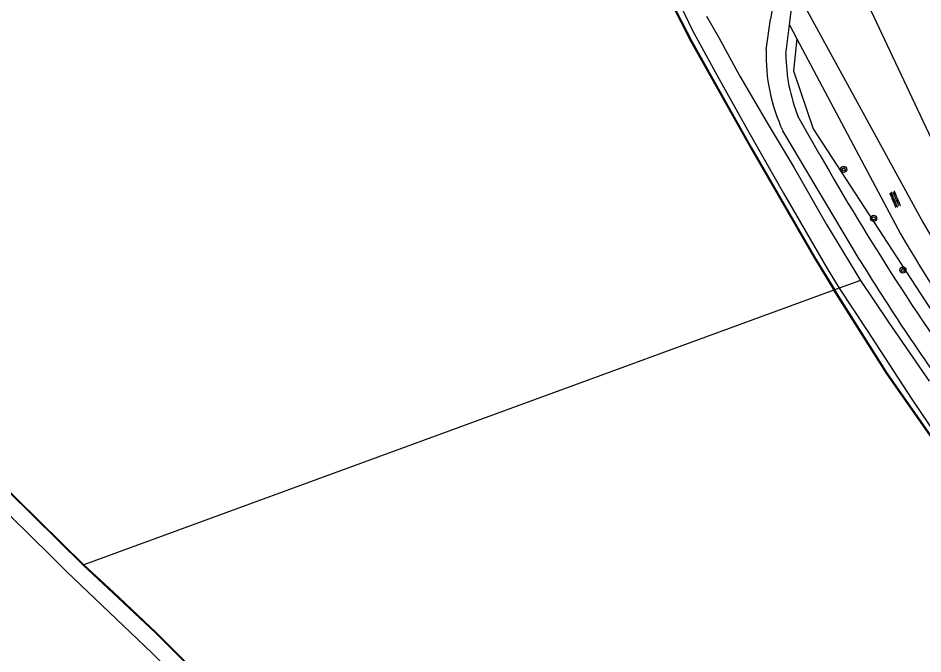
# Model space of a CAD drawing. Extents: x 135990 to 139000, y 393500 to 396000.
# Drawn here: x 136849.7 to 136968.3, y 393672.9 to 393756.3 of the extents above; entities that cross this region are included whole.
import ezdxf

# ---------------------------------------------------------------- set-up
doc = ezdxf.new("R2010")
doc.units = 0
for name, color, linetype in [('gg-knt-BGT kruinlijn', 7, 'Continuous'), ('gg-knt-onverhard', 7, 'Continuous'), ('gg-knt-verharding', 7, 'Continuous'), ('gt-grn-groengrens', 7, 'Continuous'), ('gt-symb-boom', 7, 'Continuous'), ('gt-symb-overige verharding', 7, 'Continuous'), ('gx-grn-maaiveld', 7, 'Continuous')]:
    doc.layers.add(name, color=color, linetype=linetype)

# ---------------------------------------------------------------- blocks, each defined once
blk = doc.blocks.new('gt0-BOOM')
at = {"layer": 'gt-symb-boom'}
for radius in [0.4, 0.2]:
    blk.add_circle((0, 0), radius, dxfattribs=at)
blk = doc.blocks.new('gt0-OVH')
at = {"layer": 'gt-symb-overige verharding'}
for points in [[(-0.97, 0.3), (-0.97, 0.31), (-0.96, 0.32), (-0.97, 0.33), (-0.97, 0.34), (-0.98, 0.35), (-0.99, 0.35), (-1, 0.36), (-1.01, 0.35), (-1.02, 0.35), (-1.03, 0.34), (-1.03, 0.33), (-1.04, 0.32), (-1.03, 0.31), (-1.03, 0.3), (-1.02, 0.29), (-1.01, 0.29), (-1, 0.28), (-0.99, 0.29), (-0.98, 0.29)], [(-0.87, 0.11), (-0.87, 0.12), (-0.86, 0.13), (-0.87, 0.14), (-0.87, 0.15), (-0.88, 0.16), (-0.89, 0.16), (-0.9, 0.16), (-0.91, 0.16), (-0.92, 0.16), (-0.93, 0.15), (-0.93, 0.14), (-0.94, 0.13), (-0.93, 0.12), (-0.93, 0.11), (-0.92, 0.1), (-0.91, 0.09), (-0.9, 0.09), (-0.89, 0.09), (-0.88, 0.1)], [(-0.77, 0.3), (-0.77, 0.31), (-0.76, 0.32), (-0.77, 0.33), (-0.77, 0.34), (-0.78, 0.35), (-0.79, 0.35), (-0.8, 0.36), (-0.81, 0.35), (-0.82, 0.35), (-0.83, 0.34), (-0.83, 0.33), (-0.84, 0.32), (-0.83, 0.31), (-0.83, 0.3), (-0.82, 0.29), (-0.81, 0.29), (-0.8, 0.28), (-0.79, 0.29), (-0.78, 0.29)], [(-0.67, 0.11), (-0.67, 0.12), (-0.66, 0.13), (-0.67, 0.14), (-0.67, 0.15), (-0.68, 0.16), (-0.69, 0.16), (-0.7, 0.16), (-0.71, 0.16), (-0.72, 0.16), (-0.73, 0.15), (-0.73, 0.14), (-0.74, 0.13), (-0.73, 0.12), (-0.73, 0.11), (-0.72, 0.1), (-0.71, 0.09), (-0.7, 0.09), (-0.69, 0.09), (-0.68, 0.1)], [(-0.57, 0.3), (-0.57, 0.31), (-0.56, 0.32), (-0.57, 0.33), (-0.57, 0.34), (-0.58, 0.35), (-0.59, 0.35), (-0.6, 0.36), (-0.61, 0.35), (-0.62, 0.35), (-0.63, 0.34), (-0.63, 0.33), (-0.64, 0.32), (-0.63, 0.31), (-0.63, 0.3), (-0.62, 0.29), (-0.61, 0.29), (-0.6, 0.28), (-0.59, 0.29), (-0.58, 0.29)], [(-0.47, 0.11), (-0.47, 0.12), (-0.46, 0.13), (-0.47, 0.14), (-0.47, 0.15), (-0.48, 0.16), (-0.49, 0.16), (-0.5, 0.16), (-0.51, 0.16), (-0.52, 0.16), (-0.53, 0.15), (-0.53, 0.14), (-0.54, 0.13), (-0.53, 0.12), (-0.53, 0.11), (-0.52, 0.1), (-0.51, 0.09), (-0.5, 0.09), (-0.49, 0.09), (-0.48, 0.1)], [(-0.37, 0.3), (-0.37, 0.31), (-0.36, 0.32), (-0.37, 0.33), (-0.37, 0.34), (-0.38, 0.35), (-0.39, 0.35), (-0.4, 0.36), (-0.41, 0.35), (-0.42, 0.35), (-0.43, 0.34), (-0.43, 0.33), (-0.44, 0.32), (-0.43, 0.31), (-0.43, 0.3), (-0.42, 0.29), (-0.41, 0.29), (-0.4, 0.28), (-0.39, 0.29), (-0.38, 0.29)], [(-0.27, 0.11), (-0.27, 0.12), (-0.26, 0.13), (-0.27, 0.14), (-0.27, 0.15), (-0.28, 0.16), (-0.29, 0.16), (-0.3, 0.16), (-0.31, 0.16), (-0.32, 0.16), (-0.33, 0.15), (-0.33, 0.14), (-0.34, 0.13), (-0.33, 0.12), (-0.33, 0.11), (-0.32, 0.1), (-0.31, 0.09), (-0.3, 0.09), (-0.29, 0.09), (-0.28, 0.1)], [(-0.17, 0.3), (-0.17, 0.31), (-0.16, 0.32), (-0.17, 0.33), (-0.17, 0.34), (-0.18, 0.35), (-0.19, 0.35), (-0.2, 0.36), (-0.21, 0.35), (-0.22, 0.35), (-0.23, 0.34), (-0.23, 0.33), (-0.24, 0.32), (-0.23, 0.31), (-0.23, 0.3), (-0.22, 0.29), (-0.21, 0.29), (-0.2, 0.28), (-0.19, 0.29), (-0.18, 0.29)], [(-0.07, 0.11), (-0.07, 0.12), (-0.06, 0.13), (-0.07, 0.14), (-0.07, 0.15), (-0.08, 0.16), (-0.09, 0.16), (-0.1, 0.16), (-0.11, 0.16), (-0.12, 0.16), (-0.13, 0.15), (-0.13, 0.14), (-0.14, 0.13), (-0.13, 0.12), (-0.13, 0.11), (-0.12, 0.1), (-0.11, 0.09), (-0.1, 0.09), (-0.09, 0.09), (-0.08, 0.1)], [(0.03, 0.3), (0.03, 0.31), (0.04, 0.32), (0.03, 0.33), (0.03, 0.34), (0.02, 0.35), (0.01, 0.35), (0, 0.36), (-0.01, 0.35), (-0.02, 0.35), (-0.03, 0.34), (-0.03, 0.33), (-0.04, 0.32), (-0.03, 0.31), (-0.03, 0.3), (-0.02, 0.29), (-0.01, 0.29), (0, 0.28), (0.01, 0.29), (0.02, 0.29)], [(0.13, 0.11), (0.13, 0.12), (0.14, 0.13), (0.13, 0.14), (0.13, 0.15), (0.12, 0.16), (0.11, 0.16), (0.1, 0.16), (0.09, 0.16), (0.08, 0.16), (0.07, 0.15), (0.07, 0.14), (0.06, 0.13), (0.07, 0.12), (0.07, 0.11), (0.08, 0.1), (0.09, 0.09), (0.1, 0.09), (0.11, 0.09), (0.12, 0.1)], [(0.23, 0.3), (0.23, 0.31), (0.24, 0.32), (0.23, 0.33), (0.23, 0.34), (0.22, 0.35), (0.21, 0.35), (0.2, 0.36), (0.19, 0.35), (0.18, 0.35), (0.17, 0.34), (0.17, 0.33), (0.16, 0.32), (0.17, 0.31), (0.17, 0.3), (0.18, 0.29), (0.19, 0.29), (0.2, 0.28), (0.21, 0.29), (0.22, 0.29)], [(0.33, 0.11), (0.33, 0.12), (0.34, 0.13), (0.33, 0.14), (0.33, 0.15), (0.32, 0.16), (0.31, 0.16), (0.3, 0.16), (0.29, 0.16), (0.28, 0.16), (0.27, 0.15), (0.27, 0.14), (0.26, 0.13), (0.27, 0.12), (0.27, 0.11), (0.28, 0.1), (0.29, 0.09), (0.3, 0.09), (0.31, 0.09), (0.32, 0.1)], [(0.43, 0.3), (0.43, 0.31), (0.44, 0.32), (0.43, 0.33), (0.43, 0.34), (0.42, 0.35), (0.41, 0.35), (0.4, 0.36), (0.39, 0.35), (0.38, 0.35), (0.37, 0.34), (0.37, 0.33), (0.36, 0.32), (0.37, 0.31), (0.37, 0.3), (0.38, 0.29), (0.39, 0.29), (0.4, 0.28), (0.41, 0.29), (0.42, 0.29)], [(0.53, 0.11), (0.53, 0.12), (0.54, 0.13), (0.53, 0.14), (0.53, 0.15), (0.52, 0.16), (0.51, 0.16), (0.5, 0.16), (0.49, 0.16), (0.48, 0.16), (0.47, 0.15), (0.47, 0.14), (0.46, 0.13), (0.47, 0.12), (0.47, 0.11), (0.48, 0.1), (0.49, 0.09), (0.5, 0.09), (0.51, 0.09), (0.52, 0.1)], [(0.63, 0.3), (0.63, 0.31), (0.64, 0.32), (0.63, 0.33), (0.63, 0.34), (0.62, 0.35), (0.61, 0.35), (0.6, 0.36), (0.59, 0.35), (0.58, 0.35), (0.57, 0.34), (0.57, 0.33), (0.56, 0.32), (0.57, 0.31), (0.57, 0.3), (0.58, 0.29), (0.59, 0.29), (0.6, 0.28), (0.61, 0.29), (0.62, 0.29)], [(0.73, 0.11), (0.73, 0.12), (0.74, 0.13), (0.73, 0.14), (0.73, 0.15), (0.72, 0.16), (0.71, 0.16), (0.7, 0.16), (0.69, 0.16), (0.68, 0.16), (0.67, 0.15), (0.67, 0.14), (0.66, 0.13), (0.67, 0.12), (0.67, 0.11), (0.68, 0.1), (0.69, 0.09), (0.7, 0.09), (0.71, 0.09), (0.72, 0.1)], [(0.83, 0.3), (0.83, 0.31), (0.84, 0.32), (0.83, 0.33), (0.83, 0.34), (0.82, 0.35), (0.81, 0.35), (0.8, 0.36), (0.79, 0.35), (0.78, 0.35), (0.77, 0.34), (0.77, 0.33), (0.76, 0.32), (0.77, 0.31), (0.77, 0.3), (0.78, 0.29), (0.79, 0.29), (0.8, 0.28), (0.81, 0.29), (0.82, 0.29)], [(0.93, 0.11), (0.93, 0.12), (0.94, 0.13), (0.93, 0.14), (0.93, 0.15), (0.92, 0.16), (0.91, 0.16), (0.9, 0.16), (0.89, 0.16), (0.88, 0.16), (0.87, 0.15), (0.87, 0.14), (0.86, 0.13), (0.87, 0.12), (0.87, 0.11), (0.88, 0.1), (0.89, 0.09), (0.9, 0.09), (0.91, 0.09), (0.92, 0.1)], [(1.03, 0.3), (1.03, 0.31), (1.04, 0.32), (1.03, 0.33), (1.03, 0.34), (1.02, 0.35), (1.01, 0.35), (1, 0.36), (0.99, 0.35), (0.98, 0.35), (0.97, 0.34), (0.97, 0.33), (0.96, 0.32), (0.97, 0.31), (0.97, 0.3), (0.98, 0.29), (0.99, 0.29), (1, 0.28), (1.01, 0.29), (1.02, 0.29)], [(-0.97, -0.14), (-0.97, -0.13), (-0.96, -0.12), (-0.97, -0.11), (-0.97, -0.1), (-0.98, -0.09), (-0.99, -0.09), (-1, -0.08), (-1.01, -0.09), (-1.02, -0.09), (-1.03, -0.1), (-1.03, -0.11), (-1.04, -0.12), (-1.03, -0.13), (-1.03, -0.14), (-1.02, -0.15), (-1.01, -0.15), (-1, -0.16), (-0.99, -0.15), (-0.98, -0.15)], [(-0.87, -0.33), (-0.87, -0.32), (-0.86, -0.31), (-0.87, -0.3), (-0.87, -0.29), (-0.88, -0.28), (-0.89, -0.28), (-0.9, -0.28), (-0.91, -0.28), (-0.92, -0.28), (-0.93, -0.29), (-0.93, -0.3), (-0.94, -0.31), (-0.93, -0.32), (-0.93, -0.33), (-0.92, -0.34), (-0.91, -0.35), (-0.9, -0.35), (-0.89, -0.35), (-0.88, -0.34)], [(-0.77, -0.14), (-0.77, -0.13), (-0.76, -0.12), (-0.77, -0.11), (-0.77, -0.1), (-0.78, -0.09), (-0.79, -0.09), (-0.8, -0.08), (-0.81, -0.09), (-0.82, -0.09), (-0.83, -0.1), (-0.83, -0.11), (-0.84, -0.12), (-0.83, -0.13), (-0.83, -0.14), (-0.82, -0.15), (-0.81, -0.15), (-0.8, -0.16), (-0.79, -0.15), (-0.78, -0.15)], [(-0.67, -0.33), (-0.67, -0.32), (-0.66, -0.31), (-0.67, -0.3), (-0.67, -0.29), (-0.68, -0.28), (-0.69, -0.28), (-0.7, -0.28), (-0.71, -0.28), (-0.72, -0.28), (-0.73, -0.29), (-0.73, -0.3), (-0.74, -0.31), (-0.73, -0.32), (-0.73, -0.33), (-0.72, -0.34), (-0.71, -0.35), (-0.7, -0.35), (-0.69, -0.35), (-0.68, -0.34)], [(-0.57, -0.14), (-0.57, -0.13), (-0.56, -0.12), (-0.57, -0.11), (-0.57, -0.1), (-0.58, -0.09), (-0.59, -0.09), (-0.6, -0.08), (-0.61, -0.09), (-0.62, -0.09), (-0.63, -0.1), (-0.63, -0.11), (-0.64, -0.12), (-0.63, -0.13), (-0.63, -0.14), (-0.62, -0.15), (-0.61, -0.15), (-0.6, -0.16), (-0.59, -0.15), (-0.58, -0.15)], [(-0.47, -0.33), (-0.47, -0.32), (-0.46, -0.31), (-0.47, -0.3), (-0.47, -0.29), (-0.48, -0.28), (-0.49, -0.28), (-0.5, -0.28), (-0.51, -0.28), (-0.52, -0.28), (-0.53, -0.29), (-0.53, -0.3), (-0.54, -0.31), (-0.53, -0.32), (-0.53, -0.33), (-0.52, -0.34), (-0.51, -0.35), (-0.5, -0.35), (-0.49, -0.35), (-0.48, -0.34)], [(-0.37, -0.14), (-0.37, -0.13), (-0.36, -0.12), (-0.37, -0.11), (-0.37, -0.1), (-0.38, -0.09), (-0.39, -0.09), (-0.4, -0.08), (-0.41, -0.09), (-0.42, -0.09), (-0.43, -0.1), (-0.43, -0.11), (-0.44, -0.12), (-0.43, -0.13), (-0.43, -0.14), (-0.42, -0.15), (-0.41, -0.15), (-0.4, -0.16), (-0.39, -0.15), (-0.38, -0.15)], [(-0.27, -0.33), (-0.27, -0.32), (-0.26, -0.31), (-0.27, -0.3), (-0.27, -0.29), (-0.28, -0.28), (-0.29, -0.28), (-0.3, -0.28), (-0.31, -0.28), (-0.32, -0.28), (-0.33, -0.29), (-0.33, -0.3), (-0.34, -0.31), (-0.33, -0.32), (-0.33, -0.33), (-0.32, -0.34), (-0.31, -0.35), (-0.3, -0.35), (-0.29, -0.35), (-0.28, -0.34)], [(-0.17, -0.14), (-0.17, -0.13), (-0.16, -0.12), (-0.17, -0.11), (-0.17, -0.1), (-0.18, -0.09), (-0.19, -0.09), (-0.2, -0.08), (-0.21, -0.09), (-0.22, -0.09), (-0.23, -0.1), (-0.23, -0.11), (-0.24, -0.12), (-0.23, -0.13), (-0.23, -0.14), (-0.22, -0.15), (-0.21, -0.15), (-0.2, -0.16), (-0.19, -0.15), (-0.18, -0.15)], [(-0.07, -0.33), (-0.07, -0.32), (-0.06, -0.31), (-0.07, -0.3), (-0.07, -0.29), (-0.08, -0.28), (-0.09, -0.28), (-0.1, -0.28), (-0.11, -0.28), (-0.12, -0.28), (-0.13, -0.29), (-0.13, -0.3), (-0.14, -0.31), (-0.13, -0.32), (-0.13, -0.33), (-0.12, -0.34), (-0.11, -0.35), (-0.1, -0.35), (-0.09, -0.35), (-0.08, -0.34)], [(0.03, -0.14), (0.03, -0.13), (0.04, -0.12), (0.03, -0.11), (0.03, -0.1), (0.02, -0.09), (0.01, -0.09), (0, -0.08), (-0.01, -0.09), (-0.02, -0.09), (-0.03, -0.1), (-0.03, -0.11), (-0.04, -0.12), (-0.03, -0.13), (-0.03, -0.14), (-0.02, -0.15), (-0.01, -0.15), (0, -0.16), (0.01, -0.15), (0.02, -0.15)], [(0.13, -0.33), (0.13, -0.32), (0.14, -0.31), (0.13, -0.3), (0.13, -0.29), (0.12, -0.28), (0.11, -0.28), (0.1, -0.28), (0.09, -0.28), (0.08, -0.28), (0.07, -0.29), (0.07, -0.3), (0.06, -0.31), (0.07, -0.32), (0.07, -0.33), (0.08, -0.34), (0.09, -0.35), (0.1, -0.35), (0.11, -0.35), (0.12, -0.34)], [(0.23, -0.14), (0.23, -0.13), (0.24, -0.12), (0.23, -0.11), (0.23, -0.1), (0.22, -0.09), (0.21, -0.09), (0.2, -0.08), (0.19, -0.09), (0.18, -0.09), (0.17, -0.1), (0.17, -0.11), (0.16, -0.12), (0.17, -0.13), (0.17, -0.14), (0.18, -0.15), (0.19, -0.15), (0.2, -0.16), (0.21, -0.15), (0.22, -0.15)], [(0.33, -0.33), (0.33, -0.32), (0.34, -0.31), (0.33, -0.3), (0.33, -0.29), (0.32, -0.28), (0.31, -0.28), (0.3, -0.28), (0.29, -0.28), (0.28, -0.28), (0.27, -0.29), (0.27, -0.3), (0.26, -0.31), (0.27, -0.32), (0.27, -0.33), (0.28, -0.34), (0.29, -0.35), (0.3, -0.35), (0.31, -0.35), (0.32, -0.34)], [(0.43, -0.14), (0.43, -0.13), (0.44, -0.12), (0.43, -0.11), (0.43, -0.1), (0.42, -0.09), (0.41, -0.09), (0.4, -0.08), (0.39, -0.09), (0.38, -0.09), (0.37, -0.1), (0.37, -0.11), (0.36, -0.12), (0.37, -0.13), (0.37, -0.14), (0.38, -0.15), (0.39, -0.15), (0.4, -0.16), (0.41, -0.15), (0.42, -0.15)], [(0.53, -0.33), (0.53, -0.32), (0.54, -0.31), (0.53, -0.3), (0.53, -0.29), (0.52, -0.28), (0.51, -0.28), (0.5, -0.28), (0.49, -0.28), (0.48, -0.28), (0.47, -0.29), (0.47, -0.3), (0.46, -0.31), (0.47, -0.32), (0.47, -0.33), (0.48, -0.34), (0.49, -0.35), (0.5, -0.35), (0.51, -0.35), (0.52, -0.34)], [(0.63, -0.14), (0.63, -0.13), (0.64, -0.12), (0.63, -0.11), (0.63, -0.1), (0.62, -0.09), (0.61, -0.09), (0.6, -0.08), (0.59, -0.09), (0.58, -0.09), (0.57, -0.1), (0.57, -0.11), (0.56, -0.12), (0.57, -0.13), (0.57, -0.14), (0.58, -0.15), (0.59, -0.15), (0.6, -0.16), (0.61, -0.15), (0.62, -0.15)], [(0.73, -0.33), (0.73, -0.32), (0.74, -0.31), (0.73, -0.3), (0.73, -0.29), (0.72, -0.28), (0.71, -0.28), (0.7, -0.28), (0.69, -0.28), (0.68, -0.28), (0.67, -0.29), (0.67, -0.3), (0.66, -0.31), (0.67, -0.32), (0.67, -0.33), (0.68, -0.34), (0.69, -0.35), (0.7, -0.35), (0.71, -0.35), (0.72, -0.34)], [(0.83, -0.14), (0.83, -0.13), (0.84, -0.12), (0.83, -0.11), (0.83, -0.1), (0.82, -0.09), (0.81, -0.09), (0.8, -0.08), (0.79, -0.09), (0.78, -0.09), (0.77, -0.1), (0.77, -0.11), (0.76, -0.12), (0.77, -0.13), (0.77, -0.14), (0.78, -0.15), (0.79, -0.15), (0.8, -0.16), (0.81, -0.15), (0.82, -0.15)], [(0.93, -0.33), (0.93, -0.32), (0.94, -0.31), (0.93, -0.3), (0.93, -0.29), (0.92, -0.28), (0.91, -0.28), (0.9, -0.28), (0.89, -0.28), (0.88, -0.28), (0.87, -0.29), (0.87, -0.3), (0.86, -0.31), (0.87, -0.32), (0.87, -0.33), (0.88, -0.34), (0.89, -0.35), (0.9, -0.35), (0.91, -0.35), (0.92, -0.34)], [(1.03, -0.14), (1.03, -0.13), (1.04, -0.12), (1.03, -0.11), (1.03, -0.1), (1.02, -0.09), (1.01, -0.09), (1, -0.08), (0.99, -0.09), (0.98, -0.09), (0.97, -0.1), (0.97, -0.11), (0.96, -0.12), (0.97, -0.13), (0.97, -0.14), (0.98, -0.15), (0.99, -0.15), (1, -0.16), (1.01, -0.15), (1.02, -0.15)]]:
    blk.add_lwpolyline(points, close=True, dxfattribs=at)

msp = doc.modelspace()

# ---------------------------------------------------------------- linework, layer by layer
at = {"layer": 'gg-knt-BGT kruinlijn'}
for p, q in [((136939.935, 393756.515), (136941.564, 393753.656)), ((136941.564, 393753.656), (136944.301, 393748.66)), ((136944.301, 393748.66), (136947.892, 393742.558)), ((136947.892, 393742.558), (136951.427, 393736.632)), ((136951.427, 393736.632), (136955.658, 393729.193)), ((136955.658, 393729.193), (136960.096, 393721.864)), ((136960.096, 393721.864), (136963.807, 393716.399)), ((136963.807, 393716.399), (136969.136, 393708.652))]:
    msp.add_line(p, q, dxfattribs=at)
at = {"layer": 'gg-knt-onverhard'}
for p, q in [((136952.344, 393758.687), (136968.3, 393729.524)), ((136950.802, 393755.391), (136951.781, 393753.55)), ((136951.781, 393753.55), (136965.37, 393728.003))]:
    msp.add_line(p, q, dxfattribs=at)
for centre, radius, start, end in [((137107.883, 393806.822), 159.557, 208.97676, 222.92864), ((137127.92, 393821.856), 187.699, 210.00125, 222.11962)]:
    msp.add_arc(centre, radius, start, end, dxfattribs=at)
at = {"layer": 'gg-knt-verharding'}
for p, q in [((136950.802, 393755.391), (136951.411, 393760.393)), ((136948.517, 393757.391), (136948.335, 393756.148)), ((136947.746, 393752.122), (136948.335, 393756.148)), ((136950.331, 393751.525), (136950.802, 393755.391)), ((136954.773, 393738.335), (136951.915, 393743.42)), ((136960.03, 393724.555), (136949.927, 393741.471))]:
    msp.add_line(p, q, dxfattribs=at)
msp.add_lwpolyline([(137000, 393695.86), (136998.26, 393697.67), (136971.95, 393735.08), (136951.37, 393778.78), (136916.45, 393845.21), (136906.81, 393866.84), (136911.297, 393864.436), (136911.99, 393863.98)], dxfattribs=at)
for centre, radius, start, end in [((136971.645, 393751.467), 23.908, 178.42992, 204.71499), ((136972.484, 393751.647), 22.154, 180.31614, 201.80029), ((137276.687, 393922.651), 370.946, 209.79383, 215.81792), ((137210.518, 393877.966), 293.733, 211.48532, 216.31116)]:
    msp.add_arc(centre, radius, start, end, dxfattribs=at)
at = {"layer": 'gt-grn-groengrens'}
for p, q in [((136951.781, 393753.55), (136951.319, 393749.334)), ((136951.319, 393749.334), (136953.907, 393741.74)), ((136953.907, 393741.74), (136979.444, 393702.529))]:
    msp.add_line(p, q, dxfattribs=at)
at = {"layer": 'gx-grn-maaiveld'}
for p, q in [((136960.096, 393721.864), (136957.321, 393720.847)), ((136956.641, 393720.598), (136858.286, 393684.577)), ((136956.641, 393720.598), (136956.739, 393720.634)), ((136957.321, 393720.847), (136956.739, 393720.634)), ((136848.697, 393690.914), (136853.932, 393685.758)), ((136858.183, 393684.539), (136858.286, 393684.577)), ((136872.229, 393671.116), (136867.699, 393675.633))]:
    msp.add_line(p, q, dxfattribs=at)
for points in [[(136843.407, 393800.791), (136841.809, 393800.14), (136840.691, 393799.394), (136839.347, 393798.187), (136838.277, 393797.717), (136836.923, 393793.66), (136781.257, 393772.739), (136788.335, 393752.86), (136831.98, 393710.48), (136858.286, 393684.577)], [(136858.183, 393684.539), (136831.909, 393710.41), (136788.248, 393752.805), (136781.129, 393772.799), (136835.469, 393793.222)], [(136934.263, 393760.745), (136932.434, 393764.168), (136932.252, 393764.102), (136935.227, 393758.351), (136937.891, 393753.181), (136945.725, 393739.212), (136954.015, 393724.928), (136956.641, 393720.598)], [(136935.25, 393758.527), (136935.316, 393758.4), (136937.98, 393753.23), (136945.814, 393739.262), (136954.103, 393724.979), (136956.739, 393720.634)], [(136936.025, 393758.971), (136938.072, 393754.652), (136941.308, 393748.724), (136945.321, 393741.604), (136950, 393733.296), (136955.728, 393723.443), (136957.321, 393720.847)], [(137030.995, 393634.463), (137030.411, 393633.85), (137025.572, 393638.431), (137014.123, 393649.4), (137006.985, 393656.331), (136998.835, 393664.837), (136989.607, 393675.199), (136979.03, 393688.128), (136971.062, 393698.965), (136963.585, 393709.624), (136956.641, 393720.598)], [(137031.099, 393634.711), (137030.409, 393633.992), (137025.643, 393638.504), (137014.194, 393649.473), (137007.058, 393656.402), (136998.91, 393664.906), (136989.685, 393675.265), (136979.111, 393688.19), (136971.145, 393699.024), (136963.67, 393709.68), (136956.739, 393720.634)], [(136957.321, 393720.847), (136960.89, 393715.425), (136966.835, 393706.291), (136972.308, 393698.222), (136979.266, 393688.848), (136985.408, 393680.976), (136992.494, 393672.685), (137000.95, 393663.738), (137010.148, 393654.597), (137019.096, 393646.118), (137027.879, 393637.873), (137031.099, 393634.711)], [(136853.932, 393685.758), (136855.986, 393683.735), (136867.256, 393673.014), (136872.494, 393667.828), (136873.85, 393666.486)], [(136867.699, 393675.633), (136862.098, 393680.916), (136858.183, 393684.539)], [(136878.866, 393664.64), (136873.602, 393669.888), (136872.3, 393671.187), (136868.015, 393675.459), (136867.77, 393675.704), (136862.166, 393680.989), (136858.286, 393684.577)]]:
    msp.add_lwpolyline(points, dxfattribs=at)

# ---------------------------------------------------------------- block references
at = {"layer": 'gt-symb-boom'}
for p in [(136957.923, 393736.425), (136961.835, 393730.02), (136965.678, 393723.232)]:
    msp.add_blockref('gt0-BOOM', p, dxfattribs=at)
at = {"layer": 'gt-symb-overige verharding', "rotation": -66.86909051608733}
msp.add_blockref('gt0-OVH', (136964.647, 393732.509), dxfattribs=at)

doc.saveas('drawing.dxf')
